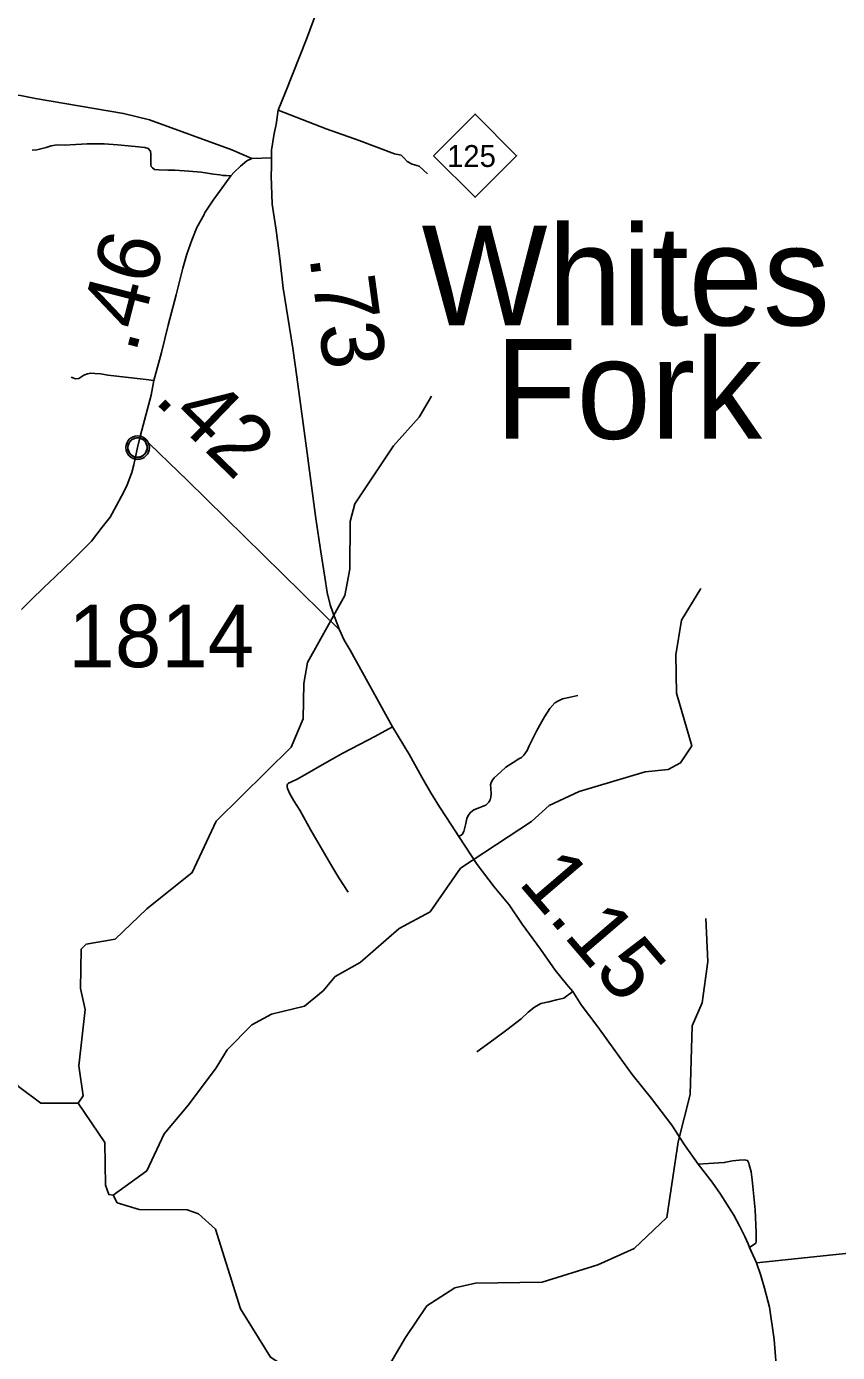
# Model space of a CAD drawing. Extents: x 2290615 to 2522933, y 819489 to 1012715.
# Drawn here: x 2463114 to 2469608, y 839929 to 850547 of the extents above; entities that cross this region are included whole.
import ezdxf

# ---------------------------------------------------------------- set-up
doc = ezdxf.new("R2010")
doc.units = 0
for name, color, linetype in [('Exist Civil Demographics Community CELL', 7, 'Continuous'), ('Exist Civil Demographics Community Label', 7, 'Continuous'), ('Exist Hydrographic Creek Single Shore', 7, 'Continuous'), ('Exist Hydrographic Misc Water Feature', 7, 'Continuous'), ('Exist Road Non-System Type 51', 7, 'Continuous'), ('Exist Road Primary NC Attributed', 7, 'Continuous'), ('Exist Road Primary NC Service Mileage Hundredths English Label', 7, 'Continuous'), ('Exist Road Primary NC Shield CELL', 7, 'Continuous'), ('Exist Road Primary NC Shield Number Label', 7, 'Continuous'), ('Exist Road Secondary Mileage Hundredths English Label', 7, 'Continuous'), ('Exist Road Secondary Type 51 Attributed', 7, 'Continuous'), ('Exist Road Secondary Type 51 Number Label', 7, 'Continuous')]:
    doc.layers.add(name, color=color, linetype=linetype)

msp = doc.modelspace()

# ---------------------------------------------------------------- linework, layer by layer
at = {"layer": 'Exist Civil Demographics Community CELL'}
msp.add_lwpolyline([(2463926, 847188), (2463927, 847193), (2463929, 847200), (2463932, 847207), (2463935, 847213), (2463938, 847219), (2463942, 847224), (2463946, 847228), (2463950, 847233), (2463956, 847237), (2463961, 847241), (2463966, 847244), (2463971, 847246), (2463977, 847248), (2463982, 847250), (2463987, 847251), (2463992, 847252), (2463996, 847253), (2464002, 847253), (2464006, 847253), (2464012, 847253), (2464017, 847252), (2464022, 847251), (2464027, 847250), (2464032, 847248), (2464039, 847245), (2464045, 847241), (2464050, 847238), (2464055, 847234), (2464059, 847231), (2464063, 847226), (2464067, 847222), (2464070, 847217), (2464073, 847212), (2464075, 847207), (2464077, 847202), (2464079, 847197), (2464080, 847192), (2464081, 847186), (2464082, 847181), (2464082, 847175), (2464082, 847170), (2464081, 847164), (2464080, 847158), (2464079, 847152), (2464077, 847146), (2464075, 847141), (2464071, 847135), (2464068, 847130), (2464065, 847125), (2464060, 847121), (2464055, 847116), (2464050, 847112), (2464045, 847108), (2464041, 847106), (2464034, 847102), (2464027, 847100), (2464021, 847098), (2464014, 847097), (2464010, 847096), (2464005, 847096), (2464000, 847096), (2463995, 847097), (2463990, 847097), (2463984, 847099), (2463979, 847100), (2463974, 847102), (2463970, 847104), (2463966, 847106), (2463959, 847110), (2463953, 847114), (2463948, 847119), (2463944, 847124), (2463941, 847128), (2463938, 847132), (2463934, 847139), (2463932, 847142), (2463930, 847147), (2463928, 847155), (2463926, 847162), (2463925, 847167), (2463925, 847173), (2463925, 847178), (2463926, 847184)], close=True, dxfattribs=at)
for centre, radius in [((2464004, 847175), 94.3), ((2464003, 847176), 76.7)]:
    msp.add_circle(centre, radius, dxfattribs=at)
at = {"layer": 'Exist Hydrographic Creek Single Shore'}
for points in [[(2463528, 841926), (2463228, 841927), (2463051, 842058), (2462949, 842192), (2462932, 842250)], [(2463807, 841189), (2463773, 841194), (2463747, 841269), (2463742, 841610), (2463528, 841926)], [(2465869, 839346), (2465641, 839524), (2465069, 839891), (2464829, 840279), (2464628, 840917), (2464492, 841040), (2464400, 841072), (2464017, 841073), (2463841, 841128), (2463807, 841189)]]:
    msp.add_lwpolyline(points, dxfattribs=at)
at = {"layer": 'Exist Hydrographic Misc Water Feature'}
for points in [[(2463528, 841926), (2463569, 841984), (2463532, 842225), (2463583, 842677), (2463547, 842843), (2463551, 843158), (2463592, 843199), (2463824, 843238), (2464079, 843482), (2464441, 843772), (2464634, 844184), (2465233, 844777), (2465330, 845004), (2465334, 845286), (2465364, 845455), (2465664, 845992), (2465702, 846201), (2465705, 846585), (2465744, 846724), (2466054, 847190), (2466258, 847418), (2466356, 847587)], [(2463807, 841189), (2464079, 841384), (2464216, 841679), (2464412, 841913), (2464632, 842208), (2464722, 842353), (2464918, 842554), (2465076, 842639), (2465341, 842703), (2465489, 842824), (2465587, 842939), (2465785, 843053), (2466098, 843325), (2466346, 843459), (2466590, 843808), (2467159, 844182), (2467299, 844309), (2467539, 844421), (2468069, 844580), (2468253, 844598), (2468352, 844651), (2468441, 844786), (2468318, 845208), (2468313, 845516), (2468359, 845794), (2468513, 846046)], [(2465869, 839346), (2465909, 839453), (2465987, 839771), (2466149, 840050), (2466320, 840304), (2466543, 840447), (2466709, 840484), (2467242, 840492), (2467690, 840632), (2467980, 840762), (2468242, 841009), (2468333, 841617), (2468427, 841995), (2468443, 842544), (2468524, 842728), (2468569, 843061), (2468555, 843405)]]:
    msp.add_lwpolyline(points, dxfattribs=at)
at = {"layer": 'Exist Road Non-System Type 51'}
for points in [[(2465130, 849878), (2465515, 849727), (2465778, 849636), (2466061, 849528), (2466113, 849517), (2466139, 849493), (2466162, 849466), (2466202, 849445), (2466257, 849428), (2466324, 849367)], [(2465130, 849878), (2465515, 849727), (2465778, 849636), (2466061, 849528), (2466113, 849517), (2466139, 849493), (2466162, 849466), (2466202, 849445), (2466257, 849428), (2466324, 849367)], [(2464750, 849353), (2464714, 849354), (2464687, 849355), (2464662, 849360), (2464612, 849366), (2464563, 849372), (2464513, 849380), (2464413, 849388), (2464303, 849397), (2464246, 849397), (2464174, 849401), (2464138, 849403), (2464122, 849415), (2464113, 849426), (2464111, 849443), (2464111, 849479), (2464111, 849526), (2464108, 849550), (2464089, 849570), (2464061, 849579), (2463985, 849588), (2463843, 849601), (2463736, 849609), (2463599, 849609), (2463508, 849604), (2463416, 849598), (2463360, 849599), (2463312, 849593), (2463272, 849578), (2463198, 849561), (2463159, 849558)], [(2464750, 849353), (2464714, 849354), (2464687, 849355), (2464662, 849360), (2464612, 849366), (2464563, 849372), (2464513, 849380), (2464413, 849388), (2464303, 849397), (2464246, 849397), (2464174, 849401), (2464138, 849403), (2464122, 849415), (2464113, 849426), (2464111, 849443), (2464111, 849479), (2464111, 849526), (2464108, 849550), (2464089, 849570), (2464061, 849579), (2463985, 849588), (2463843, 849601), (2463736, 849609), (2463599, 849609), (2463508, 849604), (2463416, 849598), (2463360, 849599), (2463312, 849593), (2463272, 849578), (2463198, 849561), (2463159, 849558)], [(2464135, 847713), (2464072, 847722), (2463766, 847755), (2463710, 847765), (2463662, 847770), (2463629, 847772), (2463603, 847766), (2463574, 847755), (2463534, 847730), (2463507, 847726), (2463471, 847739)], [(2464135, 847713), (2464072, 847722), (2463766, 847755), (2463710, 847765), (2463662, 847770), (2463629, 847772), (2463603, 847766), (2463574, 847755), (2463534, 847730), (2463507, 847726), (2463471, 847739)], [(2466577, 844061), (2466602, 844077), (2466616, 844100), (2466623, 844133), (2466631, 844165), (2466641, 844204), (2466652, 844229), (2466669, 844254), (2466696, 844274), (2466732, 844289), (2466771, 844303), (2466792, 844313), (2466811, 844330), (2466815, 844336), (2466828, 844355), (2466832, 844375), (2466836, 844400), (2466831, 844447), (2466830, 844476), (2466835, 844494), (2466847, 844517), (2466860, 844531), (2466911, 844580), (2466953, 844616), (2467012, 844655), (2467056, 844682), (2467077, 844694), (2467097, 844712), (2467123, 844749), (2467140, 844787), (2467199, 844904), (2467240, 844982), (2467263, 845019), (2467304, 845087), (2467344, 845132), (2467380, 845149), (2467407, 845163), (2467457, 845175), (2467528, 845190)], [(2466577, 844061), (2466602, 844077), (2466616, 844100), (2466623, 844133), (2466631, 844165), (2466641, 844204), (2466652, 844229), (2466669, 844254), (2466696, 844274), (2466732, 844289), (2466771, 844303), (2466792, 844313), (2466811, 844330), (2466815, 844336), (2466828, 844355), (2466832, 844375), (2466836, 844400), (2466831, 844447), (2466830, 844476), (2466835, 844494), (2466847, 844517), (2466860, 844531), (2466911, 844580), (2466953, 844616), (2467012, 844655), (2467056, 844682), (2467077, 844694), (2467097, 844712), (2467123, 844749), (2467140, 844787), (2467199, 844904), (2467240, 844982), (2467263, 845019), (2467304, 845087), (2467344, 845132), (2467380, 845149), (2467407, 845163), (2467457, 845175), (2467528, 845190)], [(2466045, 844940), (2465904, 844863), (2465780, 844798), (2465647, 844729), (2465520, 844656), (2465411, 844594), (2465287, 844524), (2465231, 844497), (2465212, 844487), (2465205, 844480), (2465202, 844471), (2465202, 844459), (2465205, 844446), (2465224, 844404), (2465255, 844346), (2465302, 844273), (2465392, 844112), (2465558, 843823), (2465614, 843731), (2465689, 843615)], [(2467489, 842819), (2467416, 842767), (2467359, 842752), (2467297, 842737), (2467233, 842723), (2467182, 842694), (2467131, 842655), (2467076, 842602), (2466960, 842512), (2466855, 842436), (2466721, 842337)], [(2467489, 842819), (2467416, 842767), (2467359, 842752), (2467297, 842737), (2467233, 842723), (2467182, 842694), (2467131, 842655), (2467076, 842602), (2466960, 842512), (2466855, 842436), (2466721, 842337)], [(2468492, 841436), (2468575, 841442), (2468701, 841450), (2468768, 841463), (2468821, 841468), (2468860, 841472), (2468888, 841467), (2468899, 841445), (2468901, 841433), (2468916, 841375), (2468925, 841311), (2468948, 841072), (2468956, 840890), (2468957, 840854), (2468958, 840820), (2468953, 840804), (2468904, 840770)], [(2468492, 841436), (2468575, 841442), (2468701, 841450), (2468768, 841463), (2468821, 841468), (2468860, 841472), (2468888, 841467), (2468899, 841445), (2468901, 841433), (2468916, 841375), (2468925, 841311), (2468948, 841072), (2468956, 840890), (2468957, 840854), (2468958, 840820), (2468953, 840804), (2468904, 840770)]]:
    msp.add_lwpolyline(points, dxfattribs=at)
at = {"layer": 'Exist Road Primary NC Attributed'}
for points in [[(2465075, 849496), (2465077, 849558), (2465097, 849690), (2465113, 849764), (2465130, 849878), (2465189, 850023), (2465355, 850447), (2465471, 850756)], [(2465620, 845715), (2465587, 845806), (2465567, 845856), (2465546, 845916), (2465521, 846016), (2465502, 846138), (2465470, 846340), (2465431, 846608), (2465351, 847211), (2465279, 847741), (2465248, 847972), (2465170, 848452), (2465144, 848689), (2465113, 848917), (2465082, 849126), (2465074, 849351), (2465077, 849425), (2465075, 849496)], [(2468960, 840646), (2468904, 840770), (2468893, 840799), (2468866, 840858), (2468822, 840944), (2468777, 841030), (2468672, 841198), (2468605, 841294), (2468492, 841436), (2468383, 841593), (2468282, 841750), (2468119, 841964), (2467963, 842156), (2467826, 842348), (2467689, 842536), (2467556, 842712), (2467489, 842819), (2467437, 842879), (2467347, 842992), (2467229, 843158), (2467082, 843360), (2466980, 843515), (2466858, 843657), (2466722, 843837), (2466577, 844061), (2466517, 844153), (2466421, 844299), (2466351, 844412), (2466279, 844536), (2466181, 844715), (2466045, 844940), (2465705, 845553), (2465659, 845633), (2465620, 845715)], [(2469117, 839830), (2469100, 840034), (2469064, 840292), (2469023, 840445), (2468993, 840546), (2468960, 840646)]]:
    msp.add_lwpolyline(points, dxfattribs=at)
at = {"layer": 'Exist Road Primary NC Shield CELL'}
msp.add_lwpolyline([(2466373, 849513), (2466706, 849846), (2467039, 849513), (2466706, 849180)], close=True, dxfattribs=at)
at = {"layer": 'Exist Road Secondary Type 51 Attributed'}
msp.add_line((2465075, 849496), (2464918, 849491), dxfattribs=at)
for points in [[(2461274, 849522), (2462677, 849976), (2462830, 850008), (2462882, 850013), (2463065, 849995), (2463185, 849971), (2463890, 849852), (2464100, 849801), (2464758, 849560), (2464918, 849491)], [(2464918, 849491), (2464879, 849472), (2464829, 849430), (2464778, 849380), (2464750, 849353), (2464680, 849256), (2464610, 849156), (2464540, 849053), (2464536, 849043), (2464479, 848938), (2464437, 848837), (2464397, 848724), (2464365, 848612), (2464312, 848398), (2464248, 848155), (2464195, 847938), (2464135, 847713), (2464112, 847595), (2464081, 847476), (2464028, 847276)], [(2464028, 847276), (2464004, 847175), (2463974, 847037), (2463957, 846976), (2463921, 846876), (2463894, 846821), (2463836, 846712), (2463784, 846619), (2463719, 846539), (2463635, 846426), (2463492, 846285), (2463413, 846207), (2463345, 846141), (2463252, 846055), (2463152, 845956), (2463073, 845880)], [(2465620, 845715), (2465011, 846313), (2464403, 846912), (2464028, 847276)], [(2470513, 840810), (2468960, 840646)]]:
    msp.add_lwpolyline(points, dxfattribs=at)

# ---------------------------------------------------------------- texts
at = {"layer": 'Exist Civil Demographics Community Label'}
for s, p in [('Whites', (2466277, 848154)), ('Fork', (2466865, 847246))]:
    msp.add_text(s, height=800, rotation=360, dxfattribs=at).set_placement(p)
at = {"layer": 'Exist Road Primary NC Service Mileage Hundredths English Label'}
for s, rotation, p in [('.73', 277.7429, (2465378, 848704)), ('1.15', 310.5921, (2467044, 843688))]:
    msp.add_text(s, height=500, rotation=rotation, dxfattribs=at).set_placement(p)
at = {"layer": 'Exist Road Primary NC Shield Number Label'}
msp.add_text('125', height=175, dxfattribs=at).set_placement((2466482, 849423))
at = {"layer": 'Exist Road Secondary Mileage Hundredths English Label'}
for s, rotation, p in [('.46', 75.4592, (2463987, 847922)), ('.42', 315.9266, (2464127, 847547))]:
    msp.add_text(s, height=500, rotation=rotation, dxfattribs=at).set_placement(p)
at = {"layer": 'Exist Road Secondary Type 51 Number Label'}
msp.add_text('1814', height=500, rotation=360, dxfattribs=at).set_placement((2463450, 845417))

doc.saveas('drawing.dxf')
